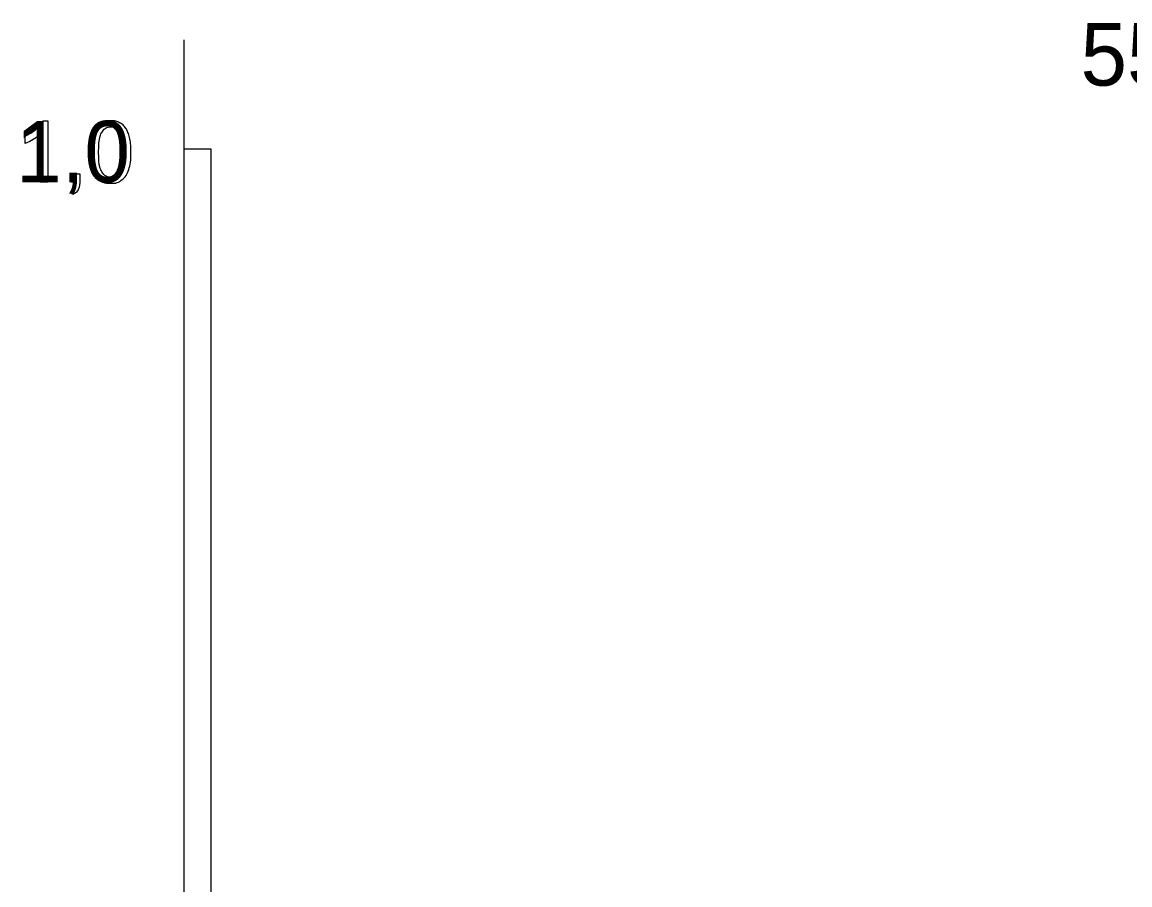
# Model space of a CAD drawing. Extents: x 700746 to 706058, y 6570320 to 6580460.
# Drawn here: x 705295.3 to 705396.4, y 6576471.5 to 6576550.3 of the extents above; entities that cross this region are included whole.
import ezdxf

# ---------------------------------------------------------------- set-up
doc = ezdxf.new("R2010")
doc.units = 0
doc.layers.add('GEOLPUNKT', color=7, linetype='Continuous')

msp = doc.modelspace()

# ---------------------------------------------------------------- linework, layer by layer
at = {"layer": 'GEOLPUNKT'}
for points in [[(705310.03, 6576548.7), (705310.03, 6576331.7)], [(705297.19, 6576541.31), (705297.63, 6576541.31), (705297.63, 6576535.69)], [(705297.63, 6576535.69), (705296.94, 6576535.69), (705296.94, 6576540.07)], [(705295.57, 6576539.24), (705295.57, 6576539.91)], [(705299.76, 6576535.69), (705299.76, 6576536.47), (705300.54, 6576536.47), (705300.54, 6576535.69)], [(705300.15, 6576535.69), (705299.76, 6576535.69)], [(705299.91, 6576534.58), (705299.72, 6576534.88)]]:
    msp.add_lwpolyline(points, dxfattribs=at)
msp.add_lwpolyline([(705312.53, 6576538.7), (705310.03, 6576538.7), (705310.03, 6576451.7), (705312.53, 6576451.7)], close=True, dxfattribs=at)
for points in [[(705295.57, 6576539.91), (705296.14, 6576540.18), (705296.58, 6576540.56), (705297.01, 6576540.95), (705297.19, 6576541.31)], [(705301.56, 6576538.45), (705301.56, 6576539.44), (705301.77, 6576540.05), (705301.97, 6576540.66), (705302.38, 6576540.98), (705302.78, 6576541.31), (705303.39, 6576541.31), (705303.84, 6576541.31), (705304.18, 6576541.13), (705304.52, 6576540.95), (705304.74, 6576540.61), (705304.96, 6576540.27), (705305.09, 6576539.77), (705305.21, 6576539.28), (705305.21, 6576538.45), (705305.21, 6576537.47), (705305.01, 6576536.86), (705304.81, 6576536.25), (705304.41, 6576535.93), (705304, 6576535.6), (705303.39, 6576535.6), (705302.58, 6576535.6), (705302.12, 6576536.17), (705301.56, 6576536.88), (705301.56, 6576538.45)], [(705296.94, 6576540.07), (705296.69, 6576539.83), (705296.29, 6576539.6), (705295.89, 6576539.36), (705295.57, 6576539.24)], [(705302.27, 6576538.45), (705302.27, 6576537.07), (705302.59, 6576536.62), (705302.92, 6576536.16), (705303.39, 6576536.16), (705303.86, 6576536.16), (705304.18, 6576536.62), (705304.51, 6576537.07), (705304.51, 6576538.45), (705304.51, 6576539.83), (705304.18, 6576540.29), (705303.86, 6576540.74), (705303.38, 6576540.74), (705302.91, 6576540.74), (705302.63, 6576540.34), (705302.27, 6576539.83), (705302.27, 6576538.45)], [(705299.72, 6576534.88), (705299.93, 6576534.97), (705300.04, 6576535.16), (705300.14, 6576535.34), (705300.15, 6576535.69)], [(705300.54, 6576535.69), (705300.54, 6576535.26), (705300.39, 6576534.99), (705300.24, 6576534.73), (705299.91, 6576534.58)]]:
    msp.add_open_spline(points, degree=3, dxfattribs=at)

# ---------------------------------------------------------------- texts
for s, height, p in [('55,86*', 5.7, (705391.87, 6576544.52)), ('55,86*', 5.7, (705391.87, 6576544.52)), ('1,0', 5.6, (705294.72, 6576535.69))]:
    msp.add_text(s, height=height, dxfattribs=at).set_placement(p)

doc.saveas('drawing.dxf')
